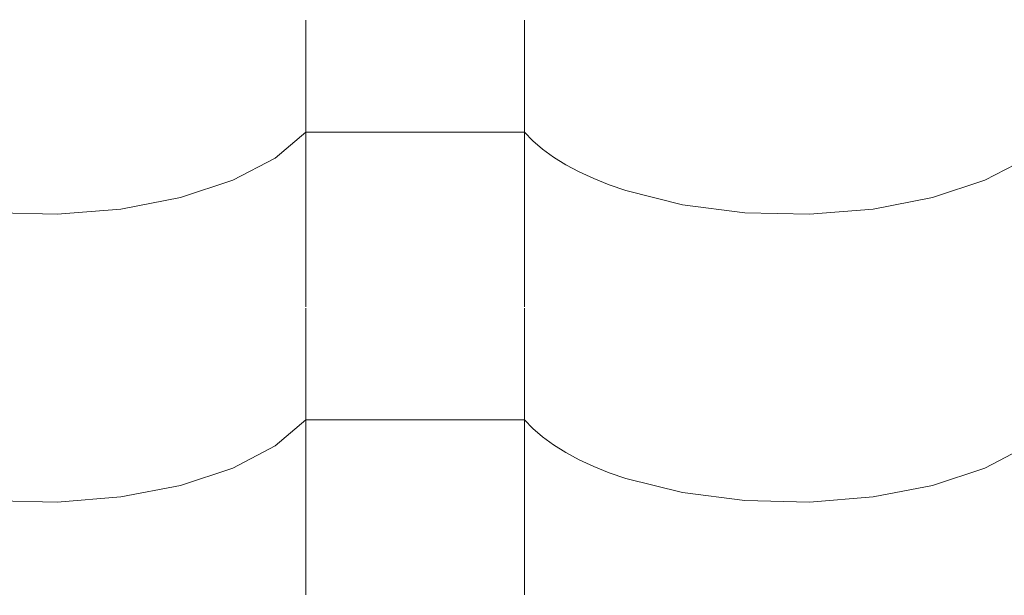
# Model space of a CAD drawing. Header units: millimetres. Extents: x -36478 to 31050, y -14815 to 11827.
# Tile 503 of 656: x -8049 to -7833, y 10618 to 10744. Entities that reach past the tile are written whole.
import ezdxf

# ---------------------------------------------------------------- set-up
doc = ezdxf.new("R2010")
doc.units = ezdxf.units.MM
doc.header["$MEASUREMENT"] = 0
doc.layers.add('Nové_Kóty - SP', color=7, linetype='Continuous')
doc.layers.add('Nové_Výplně - Povrchové', color=7, linetype='Continuous')
doc.styles.add('GENEROVANÝ_STYL_2', font='txt')
doc.dimstyles.new('GENEROVANÝ_STYL__1', dxfattribs={"dimtxt": 125, "dimasz": 190, "dimexe": 0.18, "dimexo": 300, "dimgap": 0, "dimtad": 1, "dimdec": 0, "dimzin": 0, "dimdsep": 46, "dimtxsty": 'GENEROVANÝ_STYL_2', "dimblk": 'ARROWHEAD_6', "dimblk1": 'ARROWHEAD_6', "dimblk2": 'ARROWHEAD_6', "dimcen": 0.09, "dimclrd": 1, "dimclre": 1, "dimclrt": 1, "dimazin": 0, "dimtfac": 1, "dimtdec": 4, "dimtmove": 0, "dimatfit": 3, "dimfxl": 1, "dimtolj": 1, "dimtzin": 0, "dimarcsym": 0})
doc.dimstyles.new('GENEROVANÝ_STYL__2', dxfattribs={"dimtxt": 125, "dimasz": 190, "dimexe": 0.18, "dimexo": 300, "dimgap": 0, "dimtad": 1, "dimdec": 0, "dimzin": 0, "dimdsep": 46, "dimtxsty": 'GENEROVANÝ_STYL_2', "dimblk": 'ARROWHEAD_6', "dimblk1": 'ARROWHEAD_6', "dimblk2": 'ARROWHEAD_6', "dimcen": 0.09, "dimclrd": 1, "dimclre": 1, "dimclrt": 1, "dimazin": 0, "dimtfac": 1, "dimtdec": 4, "dimtmove": 2, "dimatfit": 3, "dimfxl": 1, "dimtolj": 1, "dimtzin": 0, "dimarcsym": 0})

# ---------------------------------------------------------------- blocks, each defined once
blk = doc.blocks.new('*X13')
at = {"layer": 'Nové_Výplně - Povrchové', "color": 21, "linetype": 'Continuous', "lineweight": 20, "true_color": 0xffaaaa}
for p, q in [((-7986.72, 10743.7), (-7986.72, 10680.82)), ((-7938.69, 10743.7), (-7938.69, 10680.82)), ((-7993.39, 10713.48), (-7986.72, 10719.17)), ((-7962.71, 10719.17), (-7986.72, 10719.17)), ((-7938.69, 10719.17), (-7962.71, 10719.17)), ((-7938.69, 10719.17), (-7936.86, 10717.27)), ((-7936.86, 10717.27), (-7934.74, 10715.44)), ((-8002.7, 10708.61), (-7993.39, 10713.48)), ((-7934.74, 10715.44), (-7932.34, 10713.69)), ((-7932.34, 10713.69), (-7929.65, 10712.01)), ((-7837.7, 10708.61), (-7828.39, 10713.48)), ((-7929.65, 10712.01), (-7926.71, 10710.44)), ((-7926.71, 10710.44), (-7923.53, 10708.96)), ((-8014.18, 10704.82), (-8002.7, 10708.61)), ((-7923.53, 10708.96), (-7920.12, 10707.59)), ((-7920.12, 10707.59), (-7916.5, 10706.33)), ((-7849.18, 10704.82), (-7837.7, 10708.61)), ((-8027.24, 10702.29), (-8014.18, 10704.82)), ((-7916.5, 10706.33), (-7904.05, 10703.23)), ((-7862.24, 10702.29), (-7849.18, 10704.82)), ((-7904.05, 10703.23), (-7890.39, 10701.48)), ((-8055.39, 10701.48), (-8041.21, 10701.16)), ((-8041.21, 10701.16), (-8027.24, 10702.29)), ((-7890.39, 10701.48), (-7876.21, 10701.16)), ((-7876.21, 10701.16), (-7862.24, 10702.29)), ((-7986.72, 10680.59), (-7986.72, 10617.71)), ((-7938.69, 10680.59), (-7938.69, 10617.71)), ((-7993.39, 10650.37), (-7986.72, 10656.06)), ((-7962.71, 10656.06), (-7986.72, 10656.06)), ((-7938.69, 10656.06), (-7962.71, 10656.06)), ((-7938.69, 10656.06), (-7936.86, 10654.17)), ((-7936.86, 10654.17), (-7934.74, 10652.34)), ((-7934.74, 10652.34), (-7932.34, 10650.58)), ((-8002.7, 10645.51), (-7993.39, 10650.37)), ((-7932.34, 10650.58), (-7929.65, 10648.91)), ((-7929.65, 10648.91), (-7926.71, 10647.33)), ((-7837.7, 10645.51), (-7828.39, 10650.37)), ((-7926.71, 10647.33), (-7923.53, 10645.85)), ((-8014.18, 10641.71), (-8002.7, 10645.51)), ((-7923.53, 10645.85), (-7920.12, 10644.48)), ((-7920.12, 10644.48), (-7916.5, 10643.23)), ((-7849.18, 10641.71), (-7837.7, 10645.51)), ((-7916.5, 10643.23), (-7904.05, 10640.13)), ((-8027.24, 10639.18), (-8014.18, 10641.71)), ((-7904.05, 10640.13), (-7890.39, 10638.37)), ((-7862.24, 10639.18), (-7849.18, 10641.71)), ((-8055.39, 10638.37), (-8041.21, 10638.05)), ((-8041.21, 10638.05), (-8027.24, 10639.18)), ((-7890.39, 10638.37), (-7876.21, 10638.05)), ((-7876.21, 10638.05), (-7862.24, 10639.18))]:
    blk.add_line(p, q, dxfattribs=at)
blk = doc.blocks.new('výplň_6_1', base_point=(0, 0))
at = {"layer": 'Nové_Výplně - Povrchové', "color": 21, "linetype": 'Continuous', "lineweight": 20, "true_color": 0xffaaaa}
blk.add_blockref('*X13', (0, 0), dxfattribs=at)
blk = doc.blocks.new('*D6316')
at = {"layer": 'Nové_Kóty - SP', "color": 1, "linetype": 'Continuous', "lineweight": 25}
for p, q in [((-6330.41, 9887.65), (-4580.7, 11090.34)), ((-6160.47, 9640.43), (-6436.62, 10042.17)), ((-6304.64, 10026.71), (-6356.17, 9748.6)), ((-9579.03, 7654.66), (-6330.41, 9887.65)), ((-9553.27, 7793.71), (-9604.79, 7515.6))]:
    blk.add_line(p, q, dxfattribs=at)
at = {"layer": 'Nové_Kóty - SP', "color": 1, "lineweight": 25, "insert": (-8145, 8670.7), "char_height": 125, "attachment_point": 7, "rotation": 34.5034, "style": 'GENEROVANÝ_STYL_2'}
blk.add_mtext('\\A1;{\\pql;\\fArial|b0|i0|c0|p38;3\xa0942}', dxfattribs=at)
blk = doc.blocks.new('ARROWHEAD_6')
at = {"color": 0, "linetype": 'Continuous', "lineweight": 0}
for p, q in [((-0.5, -0.5), (0.5, 0.5)), ((0, 0), (-1, 0))]:
    blk.add_line(p, q, dxfattribs=at)
blk = doc.blocks.new('*D6326')
at = {"layer": 'Nové_Kóty - SP', "color": 1, "linetype": 'Continuous', "lineweight": 25}
for p, q in [((-4581.24, 11091.13), (-4857.39, 11492.87)), ((-4776.94, 11199.3), (-4725.42, 11477.41)), ((-4751.18, 11338.35), (-4627.57, 11423.32)), ((-10278.77, 7538.87), (-4751.18, 11338.35)), ((-10108.84, 7291.64), (-10384.98, 7693.38)), ((-10253.01, 7677.92), (-10304.54, 7399.81)), ((-10402.39, 7453.9), (-10278.77, 7538.87))]:
    blk.add_line(p, q, dxfattribs=at)
at = {"layer": 'Nové_Kóty - SP', "color": 1, "lineweight": 25, "insert": (-8042.9, 9106.07), "char_height": 125, "attachment_point": 7, "rotation": 34.5034, "style": 'GENEROVANÝ_STYL_2'}
blk.add_mtext('\\A1;{\\pql;\\fArial|b0|i0|c0|p38;6\xa0707- KROKEV}', dxfattribs=at)
blk = doc.blocks.new('*D6327')
at = {"layer": 'Nové_Kóty - SP', "color": 1, "linetype": 'Continuous', "lineweight": 25}
for p, q in [((-10443.65, 7778.73), (-4851.3, 11622.72)), ((-10273.71, 7531.5), (-10549.86, 7933.25)), ((-10294.79, 7517.01), (-10570.94, 7918.75)), ((-10417.88, 7917.78), (-10469.41, 7639.67)), ((-10490.49, 7625.18), (-10438.97, 7903.29)), ((-10464.73, 7764.24), (-10443.65, 7778.73)), ((-10588.34, 7679.27), (-10464.73, 7764.24))]:
    blk.add_line(p, q, dxfattribs=at)
at = {"layer": 'Nové_Kóty - SP', "color": 1, "lineweight": 25, "insert": (-10717.64, 7620.73), "char_height": 125, "attachment_point": 7, "rotation": 34.5034, "style": 'GENEROVANÝ_STYL_2'}
blk.add_mtext('\\A1;{\\pql;\\fArial|b0|i0|c0|p38;25}', dxfattribs=at)
blk = doc.blocks.new('*D6328')
at = {"layer": 'Nové_Kóty - SP', "color": 1, "linetype": 'Continuous', "lineweight": 25}
for p, q in [((-4681.37, 11375.49), (-4957.51, 11777.24)), ((-4877.07, 11483.67), (-4825.54, 11761.78)), ((-4851.3, 11622.72), (-4727.69, 11707.69)), ((-10443.65, 7778.73), (-4851.3, 11622.72)), ((-10417.88, 7917.78), (-10469.41, 7639.67)), ((-10490.49, 7625.18), (-10438.97, 7903.29))]:
    blk.add_line(p, q, dxfattribs=at)
at = {"layer": 'Nové_Kóty - SP', "color": 1, "lineweight": 25, "insert": (-7480.19, 9877.1), "char_height": 125, "attachment_point": 7, "rotation": 34.5034, "style": 'GENEROVANÝ_STYL_2'}
blk.add_mtext('\\A1;{\\pql;\\fArial|b0|i0|c0|p38;+ 6 787}', dxfattribs=at)

msp = doc.modelspace()

# ---------------------------------------------------------------- block references
at = {"layer": 'Nové_Výplně - Povrchové', "color": 21, "linetype": 'Continuous', "lineweight": 20, "true_color": 0xffaaaa}
msp.add_blockref('výplň_6_1', (0, 0), dxfattribs=at)

# ---------------------------------------------------------------- dimensions: what is measured, and where the dimension line sits
at = {"layer": 'Nové_Kóty - SP', "color": 1, "linetype": 'Continuous', "lineweight": 25}
for base, p1, p2, text, dimstyle, picture, middle in [((-4851.3, 11622.72), (-9826.86, 6881.41), (-4515.96, 11134.85), '+ 6 787', 'GENEROVANÝ_STYL__2', '*D6328', (-7268.85, 10098.2)), ((-10443.65, 7778.73), (-9842.86, 6859.52), (-9826.86, 6881.41), '25', 'GENEROVANÝ_STYL__1', '*D6327', (-10674.52, 7726.21)), ((-4751.18, 11338.35), (-9826.86, 6881.41), (-4362.54, 10772.95), '<MeasuredValue>- KROKEV', 'GENEROVANÝ_STYL__1', '*D6326', (-7174.22, 9779.01))]:
    dim = msp.add_linear_dim(base=base, p1=p1, p2=p2, angle=34.5034, text=text, dimstyle=dimstyle, dxfattribs=at)
    dim.commit()
    dim.dimension.update_dxf_attribs({"geometry": picture, "text_midpoint": middle, "dimtype": 160, "text_rotation": 34.5034})
dim = msp.add_linear_dim(base=(-6330.41, 9887.65), p1=(-9271.51, 7207.26), p2=(-6039.22, 9464.03), angle=34.5034, dimstyle='GENEROVANÝ_STYL__1', dxfattribs=at)
dim.commit()
dim.dimension.update_dxf_attribs({"geometry": '*D6316', "text_midpoint": (-8003.47, 8843.83), "dimtype": 160, "text_rotation": 34.5034})

doc.saveas('drawing.dxf')
